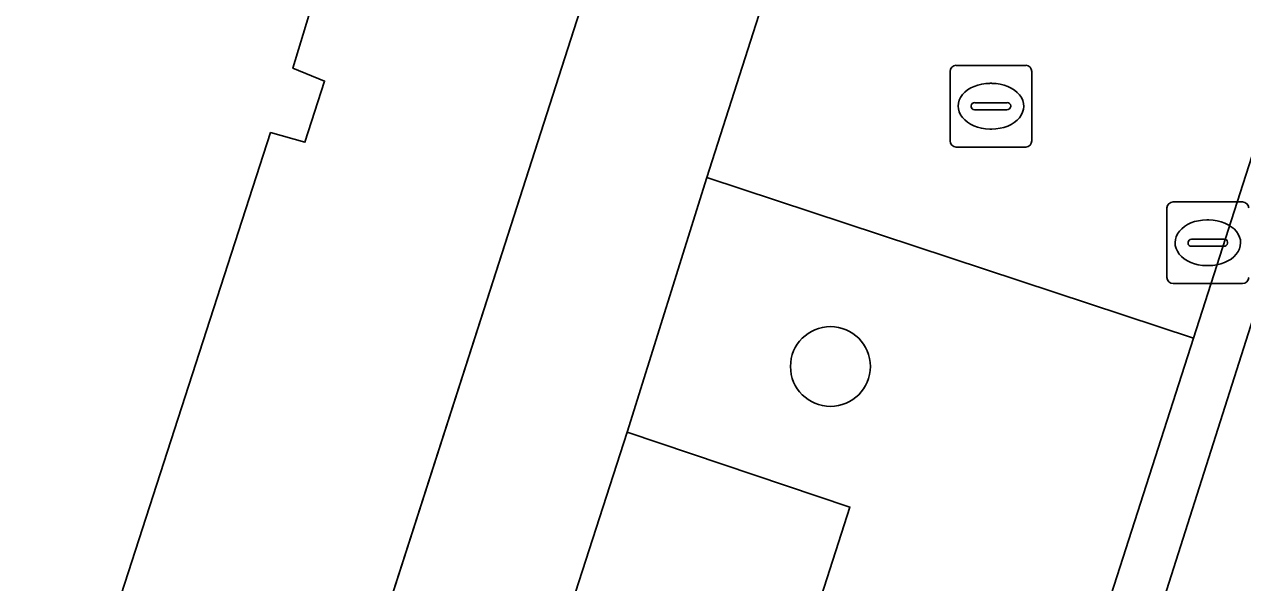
# Model space of a CAD drawing. Extents: x 160675 to 161153, y 383241 to 383714.
# Drawn here: x 161088.79 to 161103.7, y 383376.26 to 383383.1 of the extents above; entities that cross this region are included whole.
import ezdxf

# ---------------------------------------------------------------- set-up
doc = ezdxf.new("R2010")
doc.units = 0
for name, color, linetype in [('IMGEO_Berm_groen', 7, 'Continuous'), ('IMGEO_Boom', 7, 'Continuous'), ('IMGEO_Fietspad_gesloten', 7, 'Continuous'), ('IMGEO_Kolk', 7, 'Continuous'), ('IMGEO_Pand', 7, 'Continuous'), ('IMGEO_Rijbaan_lokaal_open', 7, 'Continuous'), ('IMGEO_Voetgangersgebied_open', 7, 'Continuous'), ('IMGEO_Voetpad_open', 7, 'Continuous')]:
    doc.layers.add(name, color=color, linetype=linetype)

msp = doc.modelspace()

# ---------------------------------------------------------------- linework, layer by layer
at = {"layer": 'IMGEO_Berm_groen'}
msp.add_lwpolyline([(161103.103, 383379.257), (161097.142, 383381.223), (161096.168, 383378.107), (161098.896, 383377.19), (161095.543, 383366.745), (161092.79, 383367.643), (161090.169, 383359.505), (161096.146, 383357.606)], close=True, dxfattribs=at)
at = {"layer": 'IMGEO_Boom'}
msp.add_circle((161098.657, 383378.911), 0.489, dxfattribs=at)
at = {"layer": 'IMGEO_Fietspad_gesloten'}
for points in [[(161136.323, 383508.668), (161135.437, 383505.693), (161134.331, 383502.407), (161133.4, 383500), (161132.165, 383496.809), (161130.173, 383491.135), (161127.208, 383481.818), (161122.498, 383467.015), (161120.382, 383460.363), (161120.37, 383460.302), (161118.601, 383455.071), (161118.548, 383454.992), (161111.242, 383432.14), (161095.589, 383383.263), (161087.624, 383358.486), (161087.564, 383358.301), (161083.78, 383346.529), (161083.048, 383344.18), (161082.416, 383341.836)], [(161084.465, 383341.347), (161085.045, 383343.449), (161085.62, 383345.335), (161089.577, 383357.659), (161089.636, 383357.844), (161090.169, 383359.505), (161092.79, 383367.643), (161096.168, 383378.107), (161097.142, 383381.223), (161101.56, 383395.014), (161113.225, 383431.432), (161120.279, 383453.425), (161120.819, 383455.108), (161122.052, 383458.909), (161122.383, 383459.936), (161125.007, 383468.087)]]:
    msp.add_lwpolyline(points, dxfattribs=at)
at = {"layer": 'IMGEO_Kolk'}
for p, q in [((161100.196, 383382.598), (161101.048, 383382.598)), ((161100.121, 383381.672), (161100.121, 383382.524)), ((161101.122, 383382.524), (161101.122, 383381.672)), ((161100.609, 383382.378), (161100.634, 383382.378)), ((161100.38, 383382.092), (161100.38, 383382.104)), ((161100.818, 383382.055), (161100.42, 383382.055)), ((161100.423, 383382.141), (161100.821, 383382.141)), ((161100.864, 383382.104), (161100.864, 383382.092)), ((161100.632, 383381.818), (161100.607, 383381.818)), ((161101.048, 383381.598), (161100.196, 383381.598)), ((161102.776, 383380), (161102.776, 383380.852)), ((161102.851, 383380.926), (161103.703, 383380.926)), ((161103.264, 383380.706), (161103.289, 383380.706)), ((161103.035, 383380.42), (161103.035, 383380.432)), ((161103.473, 383380.383), (161103.075, 383380.383)), ((161103.078, 383380.469), (161103.476, 383380.469)), ((161103.519, 383380.432), (161103.519, 383380.42)), ((161103.287, 383380.146), (161103.262, 383380.146)), ((161103.703, 383379.926), (161102.851, 383379.926))]:
    msp.add_line(p, q, dxfattribs=at)
for points in [[(161100.196, 383382.598), (161101.048, 383382.598)], [(161100.121, 383381.672), (161100.121, 383382.524)], [(161101.122, 383382.524), (161101.122, 383381.672)], [(161101.048, 383381.598), (161100.196, 383381.598)], [(161102.776, 383380), (161102.776, 383380.852)], [(161102.851, 383380.926), (161103.703, 383380.926)], [(161103.703, 383379.926), (161102.851, 383379.926)]]:
    msp.add_lwpolyline(points, dxfattribs=at)
for centre, radius, start, end in [((161100.198, 383382.522), 0.0765, 91.552, 178.448), ((161100.198, 383382.522), 0.0765, 91.552, 178.448), ((161101.046, 383382.522), 0.0765, 1.552, 88.448), ((161101.046, 383382.522), 0.0765, 1.552, 88.448), ((161100.42, 383382.101), 0.0403, 85.8775, 175.7526), ((161100.417, 383382.091), 0.0366, 178.938, 274.7102), ((161100.821, 383382.098), 0.043, 264.8664, 352.4533), ((161100.825, 383382.103), 0.0386, 1.7309, 96.639), ((161100.198, 383381.674), 0.0765, 181.552, 268.448), ((161100.198, 383381.674), 0.0765, 181.552, 268.448), ((161101.046, 383381.674), 0.0765, 271.552, 358.448), ((161101.046, 383381.674), 0.0765, 271.552, 358.448), ((161102.853, 383380.85), 0.0765, 91.552, 178.448), ((161102.853, 383380.85), 0.0765, 91.552, 178.448), ((161103.701, 383380.85), 0.0765, 1.552, 88.448), ((161103.701, 383380.85), 0.0765, 1.552, 88.448), ((161103.075, 383380.429), 0.0403, 85.8775, 175.7526), ((161103.072, 383380.419), 0.0366, 178.938, 274.7102), ((161103.476, 383380.426), 0.043, 264.8664, 352.4533), ((161103.48, 383380.431), 0.0386, 1.7309, 96.639), ((161102.853, 383380.002), 0.0765, 181.552, 268.448), ((161102.853, 383380.002), 0.0765, 181.552, 268.448), ((161103.701, 383380.002), 0.0765, 271.552, 358.448), ((161103.701, 383380.002), 0.0765, 271.552, 358.448)]:
    msp.add_arc(centre, radius, start, end, dxfattribs=at)
for centre, major_axis, ratio, start_param, end_param in [((161100.608, 383382.098), (-0.387, 0.002), 0.722429, 4.712389, 7.853982), ((161100.633, 383382.098), (-0.39, 0.002), 0.717154, 1.570796, 4.712389), ((161103.263, 383380.426), (-0.387, 0.002), 0.722429, 4.712389, 7.853982), ((161103.288, 383380.426), (-0.39, 0.002), 0.717154, 1.570796, 4.712389)]:
    msp.add_ellipse(centre, major_axis=major_axis, ratio=ratio, start_param=start_param, end_param=end_param, dxfattribs=at)
at = {"layer": 'IMGEO_Pand'}
msp.add_lwpolyline([(161087.633, 383368.82), (161089.601, 383374.919), (161090.026, 383374.802), (161090.273, 383375.564), (161089.845, 383375.717), (161091.803, 383381.774), (161092.224, 383381.656), (161092.464, 383382.406), (161092.076, 383382.563), (161093.924, 383388.651), (161094.386, 383388.509), (161094.631, 383389.285), (161094.252, 383389.433), (161096.117, 383395.508), (161096.591, 383395.395), (161096.832, 383396.154), (161096.446, 383396.303), (161098.363, 383402.374), (161098.784, 383402.249), (161099.024, 383403.003), (161098.673, 383403.152), (161100.551, 383409.232)], dxfattribs=at)
at = {"layer": 'IMGEO_Rijbaan_lokaal_open'}
msp.add_lwpolyline([(161090.326, 383337.057), (161091.959, 383342.19), (161108.08, 383392.862), (161108.114, 383392.971), (161107.563, 383393.154), (161103.103, 383379.257), (161096.146, 383357.606), (161089.61, 383337.285)], close=True, dxfattribs=at)
at = {"layer": 'IMGEO_Voetgangersgebied_open'}
for points in [[(161087.624, 383358.486), (161095.589, 383383.263), (161111.242, 383432.14)], [(161100.551, 383409.232), (161098.673, 383403.152), (161099.024, 383403.003), (161098.784, 383402.249), (161098.363, 383402.374), (161096.446, 383396.303), (161096.832, 383396.154), (161096.591, 383395.395), (161096.117, 383395.508), (161094.252, 383389.433), (161094.631, 383389.285), (161094.386, 383388.509), (161093.924, 383388.651), (161092.076, 383382.563), (161092.464, 383382.406), (161092.224, 383381.656), (161091.803, 383381.774), (161089.845, 383375.717), (161090.273, 383375.564), (161090.026, 383374.802), (161089.601, 383374.919), (161087.633, 383368.82)]]:
    msp.add_lwpolyline(points, dxfattribs=at)
at = {"layer": 'IMGEO_Voetpad_open'}
for points in [[(161107.563, 383393.154), (161101.56, 383395.014), (161097.142, 383381.223), (161103.103, 383379.257)], [(161096.168, 383378.107), (161092.79, 383367.643), (161095.543, 383366.745), (161098.896, 383377.19)]]:
    msp.add_lwpolyline(points, close=True, dxfattribs=at)

doc.saveas('drawing.dxf')
